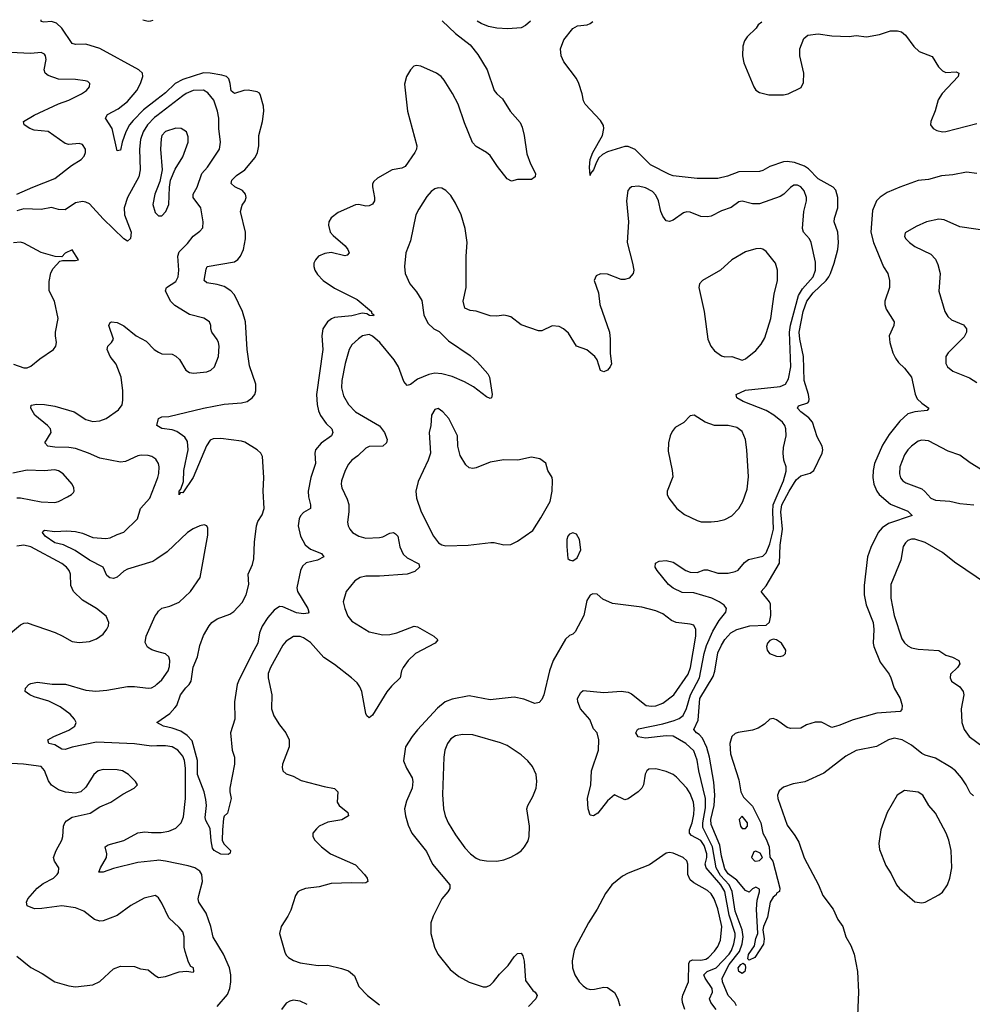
# Model space of a CAD drawing. Header units: inches. Extents: x 1954678 to 2060271, y 904822 to 1016299.
# Tile 402 of 403: x 2049206 to 2054723, y 1010559 to 1016260. Entities that reach past the tile are written whole.
import ezdxf

# ---------------------------------------------------------------- set-up
doc = ezdxf.new("R2010")
doc.units = ezdxf.units.IN
doc.header["$MEASUREMENT"] = 0
doc.layers.add('C0041', color=7, linetype='Continuous')
doc.layers.add('C0051', color=7, linetype='Continuous')

msp = doc.modelspace()

# ---------------------------------------------------------------- linework, layer by layer
at = {"layer": 'C0041', "color": 5}
for points, elevation in [([(2050000, 1015796.7), (2049923, 1015737), (2049863.1, 1015676.9), (2049841.4, 1015650), (2049821, 1015610), (2049800.2, 1015550), (2049790, 1015504), (2049770, 1015501.2), (2049741.4, 1015630), (2049703.5, 1015690), (2049714.7, 1015710), (2049776, 1015744), (2049830, 1015786.4), (2049883.9, 1015850), (2049905.7, 1015890), (2049919.4, 1015930), (2049916.8, 1015950), (2049896.2, 1015970), (2049670, 1016093.5), (2049590, 1016118), (2049530, 1016116.5), (2049510, 1016121), (2049450.6, 1016210), (2049418.8, 1016238.8), (2049390, 1016249.3), (2049345.9, 1016245.9), (2049329.8, 1016249.8), (2049331.2, 1016259.7)], 420), ([(2049918.8, 1016257.9), (2049950, 1016252), (2049966.3, 1016253.7), (2049979.3, 1016257.7)], 420), ([(2049189.4, 1015250), (2049281.3, 1015290), (2049410, 1015341.2), (2049505.3, 1015414.7), (2049561.3, 1015450), (2049578.9, 1015470), (2049586.6, 1015490), (2049587.8, 1015510), (2049570, 1015536.3), (2049550, 1015542.6), (2049490, 1015538), (2049470, 1015543.5), (2049370, 1015613.2), (2049290, 1015620.2), (2049264.7, 1015630), (2049231.6, 1015650), (2049227.3, 1015670), (2049290, 1015706.7), (2049430, 1015772), (2049490, 1015793.2), (2049563.7, 1015830), (2049592, 1015850), (2049609.4, 1015870), (2049613.2, 1015890), (2049600.9, 1015900.9), (2049585.8, 1015905.8), (2049530, 1015912.9), (2049430, 1015915.6), (2049370, 1015936.5), (2049353.3, 1015950), (2049347.5, 1015970), (2049359.8, 1016030), (2049356.4, 1016050), (2049350, 1016060.5), (2049330, 1016069.7), (2049270, 1016063.4), (2049150, 1016069.9)], 440), ([(2050000, 1015702.9), (2049987.1, 1015692.9), (2049945.8, 1015650), (2049921.2, 1015610), (2049905.8, 1015565.8), (2049899.3, 1015510), (2049903.1, 1015390), (2049895.6, 1015350), (2049830.1, 1015230), (2049811.3, 1015171.3), (2049813.8, 1015130), (2049851.1, 1015030), (2049847, 1014993), (2049830, 1014977), (2049810, 1014991.3), (2049690, 1015107.5), (2049610, 1015192.7), (2049590, 1015203.1), (2049570, 1015207), (2049530, 1015198.5), (2049470, 1015159.3), (2049430, 1015160.8), (2049390, 1015171.7), (2049330, 1015160.3), (2049230, 1015163.7), (2049190, 1015153.7)], 440), ([(2050000, 1015278.8), (2049988.2, 1015250), (2049976.9, 1015190), (2049990, 1015143.8), (2050000, 1015134.1)], 460), ([(2049170, 1014266.2), (2049230, 1014244.2), (2049250, 1014243.7), (2049270, 1014254), (2049323, 1014297), (2049402.7, 1014350), (2049416.2, 1014370), (2049419.6, 1014390), (2049413, 1014430), (2049414.3, 1014450), (2049429.7, 1014530), (2049407.4, 1014630), (2049377.6, 1014690), (2049376.2, 1014743.8), (2049386.2, 1014793.8), (2049400.1, 1014819.9), (2049439, 1014861), (2049453.6, 1014866.4), (2049530, 1014864.7), (2049546, 1014870), (2049510, 1014928), (2049470, 1014908), (2049450, 1014886), (2049411.6, 1014888.4), (2049330, 1014911.5), (2049230, 1014966.6), (2049210, 1014972.6), (2049170, 1014968)], 460), ([(2050000, 1013705.7), (2049994.6, 1013714.5), (2049972, 1013730), (2049950, 1013736.5), (2049910, 1013739.4), (2049890, 1013734.8), (2049818, 1013702), (2049790, 1013698), (2049670, 1013720.2), (2049605.1, 1013750), (2049530, 1013776.4), (2049490, 1013782.9), (2049410, 1013784.1), (2049369.6, 1013790), (2049351.3, 1013810), (2049388.2, 1013870), (2049384.4, 1013890), (2049366.9, 1013910), (2049294.3, 1013970), (2049269.6, 1014010.4), (2049272.9, 1014027.1), (2049306.2, 1014033.8), (2049350, 1014032), (2049410, 1014021.6), (2049522.4, 1013990), (2049590, 1013945.2), (2049630, 1013932.6), (2049670, 1013936.3), (2049707.3, 1013950), (2049778.9, 1014001.1), (2049799.1, 1014030), (2049803.6, 1014056.4), (2049803.2, 1014110), (2049794.2, 1014190), (2049764.6, 1014264.6), (2049729.8, 1014310), (2049712.4, 1014350), (2049715.6, 1014370), (2049738, 1014390), (2049749.6, 1014410), (2049722.4, 1014490), (2049730, 1014506.8), (2049738, 1014510), (2049770, 1014507), (2049810, 1014487.4), (2049881.3, 1014430), (2049938.2, 1014398.2), (2049985.5, 1014350), (2050000, 1014340.8)], 440), ([(2049190, 1013491.4), (2049211.3, 1013491.3), (2049330, 1013468), (2049410, 1013465.2), (2049430, 1013470.4), (2049483.3, 1013496.7), (2049505.2, 1013510), (2049516.9, 1013523.1), (2049520.9, 1013530), (2049519.5, 1013550), (2049509.5, 1013570), (2049457.6, 1013630), (2049430, 1013646.9), (2049410, 1013653.1), (2049348.2, 1013648.2), (2049250, 1013652), (2049166.4, 1013633.6)], 460), ([(2050000, 1013137.5), (2049977.9, 1013122.1), (2049830, 1013077.6), (2049810, 1013067.3), (2049770, 1013032.5), (2049750, 1013025.2), (2049727.8, 1013027.8), (2049710, 1013041.1), (2049689.7, 1013090), (2049610, 1013129.9), (2049526.6, 1013186.6), (2049459.6, 1013219.6), (2049410, 1013230.8), (2049353.3, 1013270), (2049337.6, 1013290), (2049341.1, 1013298.9), (2049350, 1013303.8), (2049410, 1013297.4), (2049479.2, 1013300.8), (2049530, 1013297.1), (2049570, 1013287.6), (2049630, 1013262), (2049704.4, 1013255.6), (2049730, 1013259.3), (2049770, 1013279.1), (2049810, 1013292.4), (2049887.8, 1013370), (2049905, 1013430), (2049959.3, 1013490), (2050000, 1013594)], 440), ([(2049130, 1012688.9), (2049210, 1012756), (2049230, 1012766), (2049250, 1012767.6), (2049411.4, 1012711.4), (2049452.9, 1012692.9), (2049510, 1012659.3), (2049550, 1012653), (2049610, 1012659.3), (2049650, 1012674.9), (2049690, 1012703), (2049710, 1012730.8), (2049719.6, 1012750), (2049722.9, 1012770), (2049706.7, 1012806.7), (2049651.7, 1012851.7), (2049570, 1012899.1), (2049518.5, 1012950), (2049503, 1012983), (2049499.8, 1013050), (2049492, 1013070), (2049476.8, 1013090), (2049450, 1013111.4), (2049270, 1013207.9), (2049230, 1013218.1), (2049188.6, 1013211.4)], 460), ([(2050000, 1012602.5), (2049971, 1012611), (2049947.1, 1012627.1), (2049933.4, 1012653.4), (2049937.7, 1012690), (2049991.6, 1012808.4), (2050000, 1012820.4)], 440), ([(2050000, 1012055.1), (2049970, 1012054.5), (2049870, 1012067.5), (2049650, 1012076.2), (2049510, 1012048.5), (2049470, 1012033.6), (2049450, 1012035.8), (2049410, 1012060.8), (2049374, 1012070), (2049369.3, 1012090), (2049404.5, 1012110), (2049490, 1012145.7), (2049525.1, 1012170), (2049533.3, 1012190), (2049523.5, 1012210), (2049498.8, 1012238.8), (2049440.9, 1012280.9), (2049374.1, 1012314.1), (2049290, 1012338.7), (2049264.5, 1012350), (2049237.2, 1012370), (2049239, 1012390), (2049259, 1012410), (2049270, 1012416.3), (2049310, 1012423.8), (2049393.5, 1012413.5), (2049471.8, 1012411.8), (2049590, 1012378.6), (2049647.3, 1012372.7), (2049710, 1012377.6), (2049830, 1012399.1), (2049870, 1012399), (2049950, 1012388.8), (2049970, 1012392), (2049990, 1012403.7), (2050000, 1012412.3)], 440), ([(2050000, 1011182.7), (2049990, 1011189.4), (2049926.4, 1011173.6), (2049850, 1011131.6), (2049770, 1011072.8), (2049690, 1011041.7), (2049670, 1011039.8), (2049638.4, 1011050), (2049578.3, 1011098.3), (2049530, 1011118.6), (2049450, 1011129.8), (2049333.8, 1011113.8), (2049292.3, 1011112.3), (2049249.8, 1011129.8), (2049246, 1011150), (2049253.6, 1011170), (2049307.7, 1011232.3), (2049342, 1011258), (2049402, 1011290), (2049423.6, 1011310), (2049430, 1011322.8), (2049431.8, 1011350), (2049407.2, 1011387.2), (2049402.6, 1011410), (2049417.8, 1011450), (2049449.8, 1011510), (2049455.9, 1011530), (2049460.7, 1011590), (2049467.6, 1011610), (2049477.7, 1011622.3), (2049510, 1011641.8), (2049614.9, 1011665.1), (2049670, 1011703), (2049733.2, 1011730), (2049804, 1011776), (2049869, 1011810), (2049888.7, 1011830), (2049877.2, 1011850), (2049836, 1011890), (2049801.2, 1011910), (2049770, 1011916.9), (2049690, 1011918.9), (2049660.7, 1011910), (2049636.3, 1011890), (2049590, 1011817.2), (2049561, 1011790), (2049530, 1011781.6), (2049471.7, 1011788.3), (2049430, 1011800.3), (2049390, 1011827.6), (2049372.7, 1011852.7), (2049350, 1011913.3), (2049330, 1011935.8), (2049228, 1011950), (2049090, 1011956.4)], 460), ([(2050000, 1011391.8), (2049890, 1011380.2), (2049750, 1011346.2), (2049690, 1011325.1), (2049665.1, 1011325.1), (2049674.3, 1011350), (2049708, 1011410), (2049710.8, 1011430), (2049701.6, 1011470), (2049718, 1011482), (2049810, 1011506.8), (2049890, 1011552), (2049930, 1011557.6), (2049970, 1011553), (2050000, 1011553.7)], 440), ([(2049190, 1010837.6), (2049270, 1010772.2), (2049337, 1010737), (2049410, 1010688.8), (2049490, 1010665.5), (2049530, 1010659.6), (2049630, 1010672.9), (2049670, 1010692), (2049750, 1010765.5), (2049790, 1010779.3), (2049870, 1010778), (2049904.9, 1010764.9), (2049950, 1010758), (2049990, 1010725.5), (2050000, 1010720.2)], 460)]:
    msp.add_lwpolyline(points, dxfattribs=dict(at, elevation=elevation))
at = {"layer": 'C0051', "color": 5}
for points, elevation in [([(2051652.3, 1016252.6), (2051730, 1016180.4), (2051814.4, 1016114.4), (2051858.7, 1016058.7), (2051914, 1015970), (2051954, 1015850), (2051968.5, 1015830), (2052001.3, 1015801.3), (2052047, 1015730), (2052104.5, 1015664.5), (2052116.7, 1015636.7), (2052128, 1015590), (2052143.7, 1015483.7), (2052164.6, 1015424.6), (2052193.4, 1015370), (2052190.8, 1015350), (2052170, 1015335.3), (2052090, 1015335.3), (2052054.8, 1015325.2), (2052030, 1015339), (2051973.6, 1015410), (2051930, 1015474), (2051910, 1015491.5), (2051850, 1015526.3), (2051828.2, 1015548.2), (2051782, 1015662), (2051744.6, 1015770), (2051713, 1015833), (2051665, 1015910), (2051646.9, 1015930), (2051619.3, 1015950), (2051530, 1015991), (2051504.9, 1015995.1), (2051489.2, 1015990.8), (2051470, 1015969.5), (2051446.3, 1015930), (2051434.4, 1015885.6), (2051452.1, 1015730), (2051506.3, 1015530), (2051503.6, 1015510), (2051494.3, 1015490), (2051439.3, 1015410), (2051419.2, 1015400.8), (2051362.8, 1015390), (2051277.6, 1015342.4), (2051256.4, 1015323.6), (2051248.4, 1015310), (2051248.6, 1015291.4), (2051260.8, 1015230), (2051260.3, 1015210), (2051249, 1015191), (2051230, 1015181.3), (2051210, 1015180.5), (2051170, 1015189.7), (2051150, 1015188), (2051050, 1015142.6), (2051010, 1015112.8), (2050996.9, 1015090), (2050993.8, 1015070), (2051004.7, 1015030), (2051020.8, 1015010), (2051090.3, 1014950), (2051106, 1014930), (2051114.4, 1014910), (2051103.1, 1014896.9), (2051090, 1014893), (2051010, 1014911.5), (2050973.8, 1014906.2), (2050937.3, 1014890), (2050918.4, 1014870), (2050910.4, 1014850), (2050908.9, 1014830), (2050915.8, 1014810), (2050930, 1014783.8), (2050963.8, 1014750), (2051030, 1014704.4), (2051159.6, 1014639.6), (2051242.6, 1014570), (2051243.1, 1014563.1), (2051258, 1014550), (2051254.4, 1014545.6), (2051232.2, 1014547.8), (2051217.3, 1014557.3), (2051190, 1014561.5), (2051130, 1014544.8), (2051030, 1014534.6), (2051012, 1014528), (2050987.8, 1014510), (2050961.3, 1014470), (2050956.5, 1014430), (2050961.7, 1014350), (2050925.8, 1014090), (2050928.2, 1014031.8), (2050935.8, 1013995.8), (2050947.8, 1013967.8), (2050981.3, 1013921.3), (2051014, 1013890), (2051020.3, 1013870), (2051012, 1013850), (2050951.3, 1013808.7), (2050919.6, 1013770), (2050914.7, 1013750), (2050918.5, 1013690), (2050893, 1013610), (2050876.6, 1013530), (2050878.2, 1013498.2), (2050891.2, 1013450), (2050890.2, 1013430), (2050850, 1013406.5), (2050832, 1013388), (2050823.9, 1013370), (2050819, 1013330), (2050832.3, 1013270), (2050859.3, 1013219.3), (2050890, 1013193.8), (2050953, 1013170), (2050968, 1013150), (2050930.5, 1013130), (2050865.5, 1013114.5), (2050843.6, 1013096.4), (2050831.4, 1013070), (2050811.9, 1012970), (2050814.7, 1012950), (2050874.7, 1012850), (2050880.3, 1012830), (2050876.4, 1012823.6), (2050850, 1012820.2), (2050810, 1012826.2), (2050730, 1012861.3), (2050710, 1012861.7), (2050679.3, 1012840.7), (2050642.2, 1012797.8), (2050610, 1012748.5), (2050595.5, 1012710), (2050586.1, 1012650), (2050550, 1012587), (2050472.8, 1012430), (2050465.2, 1012410), (2050450.3, 1012310), (2050452.4, 1012210), (2050427.3, 1012130), (2050437.3, 1012030), (2050450.7, 1011989.3), (2050450.7, 1011950), (2050424, 1011810), (2050423, 1011790), (2050431, 1011750), (2050410, 1011666), (2050390, 1011648), (2050386, 1011634), (2050380.3, 1011570), (2050378.9, 1011510), (2050387.4, 1011487.4), (2050426.8, 1011450), (2050425.4, 1011434.6), (2050413.4, 1011426.6), (2050370, 1011428), (2050332, 1011450), (2050323.5, 1011463.5), (2050314.9, 1011505.1), (2050310, 1011578), (2050284, 1011624), (2050280.2, 1011640.2), (2050287.8, 1011710), (2050284.5, 1011744.5), (2050275.1, 1011790), (2050235.6, 1011890), (2050235.4, 1011970), (2050204.7, 1012084.7), (2050176.4, 1012116.4), (2050140.2, 1012140.2), (2050090, 1012158.8), (2050039.3, 1012170), (2050001.2, 1012190), (2050076.4, 1012243.6), (2050105.3, 1012274.7), (2050116, 1012290), (2050136.4, 1012350), (2050167.7, 1012392.3), (2050187.9, 1012410), (2050199.2, 1012430), (2050210, 1012510.8), (2050236.3, 1012570), (2050250, 1012636), (2050270, 1012694.8), (2050303.7, 1012750), (2050318, 1012770), (2050349.4, 1012790), (2050423, 1012817), (2050446.8, 1012833.2), (2050494.5, 1012885.5), (2050517.1, 1012930), (2050532.2, 1012990), (2050529.7, 1013050), (2050553.9, 1013106.1), (2050561.6, 1013138.4), (2050565.8, 1013234.2), (2050577.9, 1013330), (2050586.1, 1013353.9), (2050610, 1013392.2), (2050621, 1013430), (2050616.1, 1013530), (2050619.2, 1013610), (2050612.2, 1013730), (2050603.5, 1013750), (2050582, 1013770), (2050510, 1013813), (2050490, 1013819.6), (2050370, 1013835.8), (2050326.1, 1013833.9), (2050310, 1013825.2), (2050287.6, 1013792.4), (2050210, 1013609.7), (2050150, 1013520.9), (2050138, 1013522), (2050130, 1013509), (2050130, 1013530.7), (2050139.3, 1013540.7), (2050154.7, 1013585.3), (2050156.8, 1013650), (2050181, 1013770), (2050177.3, 1013817.3), (2050162.2, 1013842.2), (2050116.2, 1013876.2), (2050090, 1013886), (2050030, 1013892.3), (2050001.2, 1013910), (2050010, 1013951), (2050030, 1013960.7), (2050070, 1013963), (2050269.9, 1014010.1), (2050390, 1014033.2), (2050490, 1014041.1), (2050523.7, 1014050), (2050553.3, 1014070), (2050567.4, 1014090), (2050574.4, 1014110), (2050574.6, 1014150), (2050536.3, 1014256.3), (2050523.9, 1014350), (2050513.2, 1014510), (2050496.2, 1014570), (2050450, 1014666.6), (2050429.8, 1014690), (2050390, 1014714.5), (2050350, 1014727), (2050290, 1014736.4), (2050274.3, 1014750), (2050285.5, 1014814.5), (2050292, 1014830), (2050450, 1014857.2), (2050469.2, 1014870.8), (2050484.5, 1014890), (2050502.2, 1014930), (2050513.3, 1014990), (2050513.8, 1015030), (2050485.7, 1015150), (2050494.8, 1015185.2), (2050511, 1015210), (2050517.2, 1015230), (2050513.5, 1015250), (2050496.3, 1015270), (2050452.4, 1015292.4), (2050431.6, 1015311.6), (2050435.1, 1015330), (2050441.9, 1015338.1), (2050462.1, 1015357.9), (2050509.3, 1015390.7), (2050570, 1015460.9), (2050584, 1015490), (2050591.4, 1015530), (2050590.5, 1015590), (2050612.5, 1015670), (2050620.2, 1015730), (2050618.4, 1015758.4), (2050601.1, 1015821.1), (2050594, 1015834), (2050581.4, 1015841.4), (2050530, 1015851.7), (2050504.9, 1015850), (2050450, 1015832.7), (2050430, 1015848), (2050425.9, 1015890), (2050417.1, 1015917.1), (2050404.4, 1015930), (2050377.6, 1015937.6), (2050309.5, 1015950), (2050270, 1015952.4), (2050150, 1015914.2), (2050106.1, 1015890), (2050050, 1015835.5), (2050000, 1015796.7)], 420), ([(2052164.3, 1016251.1), (2052134.7, 1016225.3), (2052110, 1016213.1), (2052032.7, 1016207.3), (2051970, 1016210.6), (2051920.8, 1016220.8), (2051877.7, 1016237.7), (2051854.7, 1016252)], 420), ([(2054749.6, 1015370), (2054690, 1015376.2), (2054610, 1015361.9), (2054544.2, 1015355.8), (2054470, 1015334.2), (2054410, 1015327.8), (2054302.4, 1015290), (2054230, 1015258.8), (2054190, 1015232.1), (2054169.1, 1015210), (2054145.2, 1015154.8), (2054134.7, 1015030), (2054150.1, 1014970), (2054207.9, 1014827.9), (2054233.2, 1014790), (2054243.8, 1014750), (2054243.2, 1014710), (2054215.6, 1014630), (2054215.9, 1014610), (2054223.7, 1014583.7), (2054270.5, 1014510), (2054268.2, 1014490), (2054241.6, 1014430), (2054244.9, 1014390), (2054263.1, 1014330), (2054279.2, 1014299.2), (2054294.9, 1014274.9), (2054330, 1014242), (2054371.1, 1014190), (2054391.7, 1014091.7), (2054404.2, 1014064.2), (2054430, 1014038.7), (2054470.7, 1014010), (2054462, 1013998), (2054390, 1013989.3), (2054350, 1013977.7), (2054303.8, 1013936.2), (2054241.6, 1013858.4), (2054202.9, 1013797.1), (2054155.8, 1013690), (2054148.8, 1013650), (2054147.3, 1013610), (2054152.9, 1013570), (2054169.6, 1013529.6), (2054183.2, 1013510), (2054250, 1013454.5), (2054350, 1013413.8), (2054374.9, 1013390), (2054237.5, 1013342.5), (2054201.9, 1013318.1), (2054177.8, 1013290), (2054135.3, 1013204.7), (2054115.8, 1013150), (2054097, 1012983), (2054097.7, 1012930), (2054107.6, 1012872.4), (2054148.5, 1012770), (2054152.6, 1012730), (2054148.2, 1012650), (2054153.1, 1012630), (2054190, 1012540.3), (2054240.9, 1012470), (2054251.8, 1012450), (2054271.4, 1012390), (2054305.2, 1012330), (2054316.5, 1012290), (2054314.9, 1012265.1), (2054306, 1012254), (2054170, 1012245.1), (2054033.3, 1012206.7), (2053950, 1012172.7), (2053910, 1012162.7), (2053850, 1012192.7), (2053812.9, 1012192.9), (2053763.5, 1012176.5), (2053730, 1012158), (2053670, 1012155.3), (2053650, 1012162), (2053590, 1012206), (2053570, 1012214.5), (2053550, 1012209.6), (2053519.4, 1012180.6), (2053482, 1012158), (2053450, 1012147), (2053366.3, 1012133.7), (2053350, 1012126.9), (2053330.2, 1012109.8), (2053318, 1012070), (2053322.8, 1012010), (2053370, 1011858), (2053382, 1011790), (2053398, 1011758), (2053450, 1011707.3), (2053499.1, 1011610), (2053510.4, 1011550), (2053530, 1011514.8), (2053546.8, 1011470), (2053550.9, 1011410.9), (2053567.3, 1011387.3), (2053608, 1011232), (2053606.8, 1011213.2), (2053590, 1011202), (2053586.6, 1011193.4), (2053570, 1011179.3), (2053552.7, 1011150), (2053536.9, 1011063.1), (2053514, 1011010), (2053510.7, 1010990), (2053517.6, 1010937.6), (2053513.4, 1010906.6), (2053463, 1010830), (2053430, 1010814.5), (2053422.7, 1010822.7), (2053427.3, 1010847.3), (2053462, 1010898), (2053470, 1010941), (2053480.9, 1010970), (2053472.8, 1011110), (2053478, 1011162), (2053491.5, 1011210), (2053490, 1011226), (2053470, 1011238), (2053450, 1011228), (2053430, 1011208), (2053410, 1011219), (2053358.7, 1011278.7), (2053310, 1011313.7), (2053290, 1011343.5), (2053270, 1011416.9), (2053260.6, 1011480.6), (2053210, 1011599.5), (2053209.5, 1011630), (2053227.7, 1011710), (2053232.2, 1011770), (2053225.5, 1011845.5), (2053201.3, 1011990), (2053185.5, 1012045.5), (2053160.4, 1012100.4), (2053141.2, 1012121.2), (2053125.7, 1012130), (2053111.1, 1012150), (2053135.4, 1012204.6), (2053145.7, 1012330), (2053222.9, 1012457.1), (2053232.6, 1012487.4), (2053250, 1012593.4), (2053270, 1012638.4), (2053290, 1012670.3), (2053324.7, 1012710), (2053358.4, 1012730), (2053434, 1012750), (2053530, 1012753.6), (2053547.8, 1012772.2), (2053555.6, 1012810), (2053555.1, 1012875.1), (2053548.9, 1012890), (2053499.5, 1012950), (2053530, 1012981.3), (2053606.9, 1013113.1), (2053610, 1013217.3), (2053623.4, 1013310), (2053613.4, 1013410), (2053620.6, 1013450), (2053661.8, 1013530), (2053703.6, 1013596.4), (2053730, 1013618.7), (2053784.9, 1013635.1), (2053804.4, 1013650), (2053853.2, 1013750), (2053857.1, 1013770), (2053853.6, 1013790), (2053824.5, 1013844.5), (2053798.5, 1013930), (2053775.4, 1013955.4), (2053729.8, 1013990), (2053711.1, 1014010), (2053716.1, 1014023.9), (2053770, 1014042.4), (2053776.2, 1014050), (2053777.6, 1014062.4), (2053773.6, 1014090), (2053749.9, 1014169.9), (2053745.3, 1014310), (2053723.3, 1014410), (2053720.4, 1014450), (2053743.4, 1014570), (2053765.7, 1014630), (2053801.3, 1014678.7), (2053876, 1014750), (2053891.6, 1014770), (2053902.7, 1014790), (2053922.6, 1014850), (2053943.8, 1014930), (2053948.8, 1014970), (2053944.1, 1015030), (2053922.7, 1015090), (2053924.7, 1015110), (2053944.1, 1015170), (2053943.6, 1015230), (2053932.4, 1015272.4), (2053917.2, 1015290), (2053830, 1015339.1), (2053775.3, 1015395.3), (2053751.8, 1015411.8), (2053692.9, 1015432.9), (2053650, 1015438.7), (2053630, 1015436.8), (2053550.2, 1015410), (2053510, 1015385.9), (2053490, 1015381.6), (2053370, 1015379.5), (2053305.8, 1015354.2), (2053250, 1015339.8), (2053130, 1015340.2), (2052990, 1015356.2), (2052970, 1015362.5), (2052860.3, 1015420.3), (2052770, 1015508.2), (2052730, 1015525.8), (2052710, 1015525.2), (2052610, 1015494.8), (2052580.8, 1015479.2), (2052560.8, 1015459.2), (2052545.8, 1015434.2), (2052530, 1015389.5), (2052512.7, 1015370), (2052510, 1015358), (2052506.4, 1015406.4), (2052510.6, 1015450), (2052525.3, 1015490), (2052580.8, 1015590), (2052589.9, 1015629.9), (2052586.7, 1015646.6), (2052570, 1015676.8), (2052481.4, 1015770), (2052471.9, 1015790), (2052463.9, 1015830), (2052443.9, 1015890), (2052430, 1015918.5), (2052356.6, 1016016.6), (2052341.7, 1016050), (2052337.2, 1016090), (2052357.2, 1016142.8), (2052410, 1016208.1), (2052436.2, 1016223.8), (2052492.3, 1016230), (2052510, 1016236.9), (2052525.9, 1016250)], 420), ([(2053504.4, 1016245.8), (2053482.8, 1016230), (2053470.6, 1016210), (2053418.7, 1016161.3), (2053403.4, 1016136.6), (2053394.2, 1016105.8), (2053392, 1016050), (2053399.6, 1016010), (2053458, 1015870), (2053470, 1015851.6), (2053490, 1015838.6), (2053545.4, 1015825.4), (2053630, 1015824.1), (2053657.4, 1015830), (2053732.5, 1015867.5), (2053744.6, 1015895.4), (2053747.5, 1015950), (2053724.2, 1016050), (2053724.7, 1016090), (2053747.5, 1016150), (2053770, 1016169.5), (2053830, 1016178), (2053910, 1016166.3), (2054010, 1016162.8), (2054050, 1016167.3), (2054110, 1016160.6), (2054185.4, 1016174.6), (2054250, 1016194.4), (2054290, 1016196.1), (2054313, 1016190), (2054335.5, 1016170), (2054383.9, 1016103.9), (2054415.1, 1016075.1), (2054490, 1016045.7), (2054527.7, 1015987.7), (2054550, 1015963.7), (2054570, 1015954.6), (2054630, 1015957.1), (2054646, 1015950), (2054642, 1015930), (2054547.9, 1015832.1), (2054525.1, 1015794.9), (2054507.8, 1015732.2), (2054483.2, 1015670), (2054481.5, 1015650), (2054496.5, 1015630), (2054517.9, 1015617.9), (2054550, 1015611), (2054570, 1015613.1), (2054750, 1015657.8)], 420), ([(2050000, 1014340.8), (2050010, 1014334.4), (2050030, 1014325.3), (2050090, 1014322.6), (2050110, 1014312), (2050132, 1014292), (2050168.7, 1014230), (2050190, 1014217), (2050213.3, 1014213.3), (2050290, 1014221.1), (2050312.3, 1014230), (2050333.3, 1014250), (2050357.7, 1014310), (2050360.9, 1014370), (2050358.2, 1014390), (2050350, 1014407.3), (2050318.9, 1014450), (2050312.8, 1014470), (2050313, 1014490), (2050305.1, 1014510), (2050272.1, 1014532.1), (2050190, 1014552.9), (2050104.8, 1014604.8), (2050079, 1014630), (2050050.9, 1014690), (2050056.9, 1014710), (2050110, 1014743.1), (2050123.5, 1014770), (2050128.2, 1014810), (2050121.9, 1014890), (2050130, 1014916), (2050177, 1014963), (2050210, 1015007.2), (2050250, 1015034.9), (2050266.3, 1015053.7), (2050268.2, 1015090), (2050254.8, 1015170), (2050211.6, 1015230), (2050211.4, 1015250), (2050234.4, 1015290), (2050261.5, 1015370), (2050293.9, 1015406.1), (2050363.5, 1015510), (2050368.2, 1015550), (2050359.8, 1015630), (2050359.2, 1015690), (2050352.5, 1015730), (2050330, 1015794), (2050296.5, 1015836.5), (2050270, 1015851.4), (2050210, 1015849.3), (2050170, 1015833.1), (2050150, 1015819.6), (2050000, 1015702.9)], 440), ([(2050000, 1015134.1), (2050010, 1015124.4), (2050030, 1015124.4), (2050053.3, 1015150), (2050069.7, 1015190), (2050073.5, 1015290), (2050079.7, 1015330), (2050106.3, 1015393.7), (2050150, 1015465.5), (2050182, 1015550), (2050181.4, 1015581.4), (2050171.2, 1015610), (2050142, 1015630), (2050110, 1015630.9), (2050050, 1015612.4), (2050030.2, 1015590), (2050025, 1015570), (2050020.6, 1015510), (2050030.4, 1015389.7), (2050017.8, 1015322.3), (2050000, 1015278.8)], 460), ([(2053358.2, 1010550), (2053347.4, 1010570), (2053309.4, 1010610), (2053276.4, 1010690), (2053274.2, 1010710), (2053315.6, 1010790), (2053375, 1010865), (2053389.8, 1010910), (2053395.9, 1010950), (2053390.1, 1010990.1), (2053350, 1011097.8), (2053333.1, 1011213.1), (2053314.6, 1011250), (2053265.6, 1011305.6), (2053238.8, 1011350), (2053218.5, 1011470), (2053162.5, 1011582.5), (2053162.4, 1011610), (2053177, 1011697), (2053178.5, 1011750), (2053138.7, 1011910), (2053130, 1011973.6), (2053110, 1012025.8), (2053063.7, 1012070), (2052990, 1012111.6), (2052950, 1012114.5), (2052830, 1012100.9), (2052788.3, 1012108.3), (2052774, 1012130), (2052783.5, 1012150), (2052790, 1012153.4), (2052930, 1012183.4), (2052997, 1012203), (2053025.8, 1012214.2), (2053048.7, 1012231.3), (2053067.8, 1012272.2), (2053090.9, 1012350), (2053142.6, 1012450), (2053169.5, 1012590.5), (2053183.1, 1012636.9), (2053220.2, 1012719.8), (2053257.9, 1012782.1), (2053296.4, 1012830), (2053299.7, 1012850), (2053285.1, 1012870), (2053256.4, 1012890), (2053215.1, 1012910), (2053110, 1012941.8), (2053043.5, 1012943.5), (2052990, 1012967.6), (2052964.1, 1012990), (2052897.6, 1013070), (2052887.3, 1013090), (2052887.7, 1013112.3), (2052910, 1013125.5), (2052950, 1013128.4), (2052990, 1013118.4), (2053064.4, 1013070), (2053090, 1013061.1), (2053130, 1013059.7), (2053170, 1013075.4), (2053190, 1013075.5), (2053250, 1013054.4), (2053310, 1013055), (2053350, 1013064.2), (2053366.8, 1013073.2), (2053403.3, 1013116.7), (2053426.5, 1013133.5), (2053510, 1013154.4), (2053530, 1013173.4), (2053550, 1013225.3), (2053571, 1013310), (2053567, 1013413), (2053570.3, 1013450), (2053629.8, 1013590), (2053645.1, 1013645.1), (2053646, 1013670), (2053631.8, 1013710), (2053628, 1013750), (2053630, 1013782), (2053645.1, 1013850), (2053643.5, 1013890), (2053636.9, 1013910), (2053623, 1013930), (2053574.5, 1013970), (2053530, 1013997.5), (2053396.1, 1014050), (2053359.7, 1014070), (2053355.8, 1014090), (2053410, 1014114.2), (2053610, 1014136.3), (2053641.7, 1014150), (2053659.5, 1014180.5), (2053672.8, 1014250), (2053663.6, 1014450), (2053669.7, 1014490.3), (2053717.1, 1014662.9), (2053739.4, 1014700.6), (2053800.7, 1014770), (2053815.9, 1014810), (2053815, 1014855), (2053789.8, 1014969.8), (2053781, 1014990), (2053746.4, 1015030), (2053739.8, 1015050), (2053747.2, 1015150), (2053763.5, 1015210), (2053763, 1015230), (2053750, 1015269.2), (2053730, 1015291.5), (2053710, 1015301.6), (2053690, 1015300.7), (2053670, 1015287.3), (2053632.4, 1015250), (2053610, 1015236.4), (2053490, 1015194), (2053450, 1015192.8), (2053390, 1015209.6), (2053370, 1015204.2), (2053327.4, 1015172.6), (2053270, 1015153.7), (2053210, 1015122.7), (2053190, 1015118), (2053150, 1015120.7), (2053090, 1015146), (2053070, 1015148.2), (2053050, 1015141.1), (2052990, 1015098.3), (2052970, 1015091.2), (2052950, 1015095.1), (2052930, 1015122.9), (2052918.8, 1015150), (2052905.1, 1015210), (2052890, 1015242.9), (2052870, 1015265.1), (2052830, 1015285.7), (2052790, 1015295.1), (2052750, 1015292.3), (2052737.5, 1015282.5), (2052728, 1015270), (2052719.5, 1015210), (2052732, 1015090), (2052724, 1014970), (2052756, 1014850), (2052763.1, 1014810), (2052759.3, 1014790), (2052736, 1014764), (2052710, 1014755.6), (2052690, 1014755.6), (2052610, 1014786), (2052570, 1014789.2), (2052543.8, 1014776.2), (2052533.4, 1014750), (2052557.4, 1014677.4), (2052566, 1014610), (2052621.5, 1014450), (2052626.7, 1014410), (2052626.4, 1014326.4), (2052632.7, 1014267.3), (2052626, 1014250), (2052610.8, 1014230), (2052590, 1014221.2), (2052570, 1014229.2), (2052549.6, 1014290), (2052536.2, 1014310), (2052490, 1014348.2), (2052430, 1014369.6), (2052384.1, 1014444.1), (2052355.1, 1014470), (2052330, 1014482.9), (2052290, 1014487), (2052230, 1014458), (2052210, 1014458), (2052110, 1014493.2), (2052050, 1014539.3), (2052030, 1014546), (2052010, 1014549.3), (2051970, 1014542.9), (2051930, 1014545.6), (2051850, 1014571.8), (2051815.9, 1014575.9), (2051784, 1014590), (2051775.1, 1014630), (2051791.6, 1014710), (2051791.3, 1014890), (2051798.3, 1014970), (2051786, 1015050), (2051763.1, 1015130), (2051730, 1015198), (2051702.2, 1015242.2), (2051674.5, 1015270), (2051650, 1015284.2), (2051630, 1015286), (2051610, 1015280.5), (2051590, 1015265.4), (2051564, 1015236), (2051516.7, 1015163.3), (2051500.6, 1015130), (2051470, 1014979), (2051443.1, 1014910), (2051434.9, 1014830), (2051439.3, 1014790), (2051464.9, 1014730), (2051504.8, 1014684.8), (2051534.4, 1014634.4), (2051547.2, 1014550), (2051570, 1014502), (2051604, 1014470), (2051634.9, 1014454.9), (2051690, 1014400.4), (2051815, 1014315), (2051856.9, 1014276.9), (2051917, 1014210), (2051926, 1014190), (2051943, 1014090), (2051938, 1014070), (2051930, 1014066), (2051910, 1014077), (2051833.3, 1014133.3), (2051782.8, 1014162.8), (2051710, 1014193.7), (2051650, 1014209.9), (2051610, 1014212.5), (2051575, 1014205), (2051510, 1014178.7), (2051470, 1014146.9), (2051450, 1014141.3), (2051430, 1014165.1), (2051400.7, 1014250), (2051375.7, 1014290), (2051292, 1014390), (2051250, 1014426.8), (2051230, 1014436.3), (2051191.5, 1014428.5), (2051167.5, 1014412.5), (2051130, 1014377.7), (2051113.7, 1014350), (2051090.1, 1014270), (2051071.4, 1014170), (2051069, 1014129), (2051081.6, 1014081.6), (2051110, 1014031.7), (2051150, 1013990.3), (2051290, 1013907.7), (2051319.2, 1013870), (2051334, 1013830), (2051330, 1013809.4), (2051310, 1013789.7), (2051230.4, 1013789.6), (2051210, 1013779.5), (2051165.1, 1013734.9), (2051128.7, 1013710), (2051110, 1013687.3), (2051091.3, 1013650), (2051069, 1013590), (2051067.8, 1013570), (2051071.6, 1013550), (2051103.2, 1013483.2), (2051111.9, 1013451.9), (2051112.2, 1013410), (2051104.7, 1013350), (2051109, 1013330), (2051117.4, 1013310), (2051134.4, 1013290), (2051170, 1013269), (2051210, 1013257.7), (2051290, 1013261.5), (2051310, 1013266.3), (2051350, 1013286.3), (2051370, 1013290.3), (2051383.2, 1013283.2), (2051396.1, 1013270), (2051408.3, 1013208.3), (2051426, 1013166), (2051450, 1013144), (2051518, 1013110), (2051521.3, 1013090), (2051494.2, 1013065.8), (2051450, 1013049.8), (2051290, 1013038.8), (2051210, 1013038), (2051177.3, 1013030), (2051147.7, 1013010), (2051096.3, 1012950), (2051079.3, 1012890), (2051088.9, 1012850), (2051106.5, 1012806.5), (2051130, 1012777.1), (2051230, 1012716.5), (2051310, 1012698.5), (2051350, 1012699.7), (2051390.6, 1012709.4), (2051490, 1012748.8), (2051510, 1012743.7), (2051603.8, 1012690), (2051628.2, 1012670), (2051612.4, 1012650), (2051498.3, 1012590), (2051456, 1012550), (2051426.3, 1012510), (2051417.8, 1012490), (2051410, 1012449.3), (2051359, 1012401), (2051332.4, 1012367.6), (2051250, 1012232.3), (2051230, 1012218), (2051216, 1012230), (2051210, 1012242), (2051186.6, 1012370), (2051176.9, 1012396.9), (2051160.2, 1012420.2), (2051128.6, 1012450), (2051030, 1012526), (2050967.1, 1012567.1), (2050890, 1012654), (2050850, 1012681.2), (2050830, 1012688.7), (2050792.2, 1012687.8), (2050750, 1012662), (2050730, 1012637.6), (2050659, 1012510), (2050645.9, 1012474.1), (2050644.2, 1012450), (2050665.5, 1012350), (2050664.1, 1012270), (2050678.8, 1012230), (2050710, 1012177), (2050747.6, 1012130), (2050766, 1012090), (2050767, 1012050), (2050728.4, 1011950), (2050726.4, 1011930), (2050730.5, 1011910.5), (2050750, 1011894), (2050790, 1011880.4), (2050835.4, 1011855.4), (2050970, 1011819.5), (2051028.8, 1011808.8), (2051048, 1011790), (2051044.4, 1011730), (2051055.5, 1011710), (2051107.3, 1011670), (2051110.7, 1011650), (2051072.4, 1011627.6), (2050990, 1011613), (2050941, 1011590), (2050924.1, 1011575.9), (2050904.7, 1011550), (2050904.7, 1011530), (2050916, 1011510), (2050954.8, 1011470), (2051006.8, 1011430), (2051150, 1011367.2), (2051203.1, 1011310), (2051218, 1011290), (2051222.8, 1011270), (2051210, 1011262.9), (2051190, 1011260.5), (2051130, 1011263.1), (2051010, 1011258.2), (2050940.9, 1011239.1), (2050861, 1011230), (2050830, 1011218.5), (2050817.6, 1011210), (2050802.8, 1011190), (2050775.4, 1011104.6), (2050759, 1011070), (2050720.9, 1011010), (2050711.5, 1010970), (2050741.4, 1010861.4), (2050750, 1010843), (2050763, 1010830), (2050792.3, 1010812.3), (2050830, 1010800.2), (2050935.2, 1010784.8), (2050990, 1010785.7), (2051070, 1010766.7), (2051110, 1010752.4), (2051144.8, 1010724.8), (2051170, 1010663), (2051220.3, 1010610), (2051290, 1010556)], 440), ([(2054850, 1015031.8), (2054650, 1015060.5), (2054560.1, 1015100.1), (2054530, 1015105.1), (2054457.3, 1015090), (2054397.3, 1015062.7), (2054335.2, 1015024.8), (2054330, 1015004.7), (2054337.3, 1014990), (2054359.1, 1014970), (2054390, 1014946.4), (2054482.9, 1014902.9), (2054510, 1014874), (2054522.9, 1014842.9), (2054536, 1014790), (2054528.6, 1014688.6), (2054563.7, 1014570), (2054582.2, 1014542.2), (2054602.4, 1014522.4), (2054672.9, 1014492.9), (2054690.3, 1014470.3), (2054690.3, 1014450), (2054676.7, 1014423.3), (2054582.4, 1014330), (2054570.4, 1014310), (2054570.4, 1014270), (2054579.3, 1014250), (2054610, 1014225.7), (2054706.1, 1014186.1), (2054750, 1014159.6)], 440), ([(2054770, 1013658.3), (2054710, 1013693.8), (2054650, 1013738.4), (2054582.4, 1013762.4), (2054470, 1013820.9), (2054430, 1013825.7), (2054410, 1013819.1), (2054370.3, 1013790), (2054350.2, 1013769.8), (2054330, 1013739.5), (2054303.2, 1013670), (2054302.3, 1013630), (2054307.7, 1013607.7), (2054320.3, 1013590), (2054338.3, 1013578.3), (2054430, 1013542.8), (2054448.8, 1013528.8), (2054483.7, 1013490), (2054510, 1013477.6), (2054593.1, 1013473.1), (2054650, 1013459.6), (2054731.7, 1013451.7)], 440), ([(2050000, 1013594), (2050006.2, 1013610), (2050012.3, 1013632.3), (2050014.2, 1013670), (2050009.7, 1013690), (2050000, 1013705.7)], 440), ([(2050000, 1012820.4), (2050010, 1012834.9), (2050030, 1012851.8), (2050075.2, 1012864.8), (2050130, 1012887.7), (2050195.1, 1012950), (2050251, 1013030), (2050295.3, 1013275.3), (2050296.6, 1013316.6), (2050290, 1013328.7), (2050275.1, 1013335.1), (2050250, 1013329.4), (2050210, 1013311.6), (2050177.3, 1013290), (2050060.5, 1013179.5), (2050000, 1013137.5)], 440), ([(2054811.5, 1012990), (2054619.7, 1013119.7), (2054550, 1013175.5), (2054450, 1013232.8), (2054390, 1013252.8), (2054370, 1013252), (2054350, 1013243.5), (2054335.3, 1013230), (2054323.6, 1013210), (2054308.7, 1013130), (2054251.8, 1012990), (2054250.4, 1012910.3), (2054270.3, 1012810), (2054315.5, 1012675.5), (2054331.1, 1012651.1), (2054350, 1012634.6), (2054370, 1012623.9), (2054410, 1012615.2), (2054528.4, 1012608.4), (2054570, 1012580.7), (2054608.5, 1012568.5), (2054645.5, 1012550), (2054650.6, 1012530), (2054637.1, 1012510), (2054597.3, 1012470), (2054594.8, 1012450), (2054602.8, 1012430), (2054650, 1012396.3), (2054670.4, 1012370), (2054674.9, 1012350), (2054658.3, 1012270), (2054662.3, 1012190), (2054676.5, 1012150), (2054705.7, 1012110), (2054823.3, 1012023.2)], 440), ([(2053240.3, 1010530), (2053207.9, 1010570), (2053201.3, 1010590), (2053218.6, 1010630), (2053217.3, 1010650), (2053175.9, 1010710), (2053169, 1010730), (2053187.7, 1010750), (2053238.7, 1010770), (2053315, 1010850), (2053328, 1010870), (2053342.3, 1010910), (2053350.4, 1010949.6), (2053349.6, 1010970), (2053314.8, 1011074.8), (2053290, 1011211.6), (2053267, 1011250), (2053181.3, 1011350), (2053176.8, 1011370), (2053185.3, 1011410), (2053184.8, 1011430), (2053170, 1011479.5), (2053150, 1011508.4), (2053096.7, 1011536.7), (2053085.2, 1011550), (2053084.6, 1011570), (2053100.4, 1011610), (2053110, 1011658.8), (2053112.3, 1011692.3), (2053107.8, 1011730), (2053090, 1011779.7), (2053070.7, 1011810), (2053010, 1011874.5), (2052990, 1011889.8), (2052950, 1011907.2), (2052890, 1011922.4), (2052850, 1011920.9), (2052837.3, 1011910), (2052828.5, 1011891.5), (2052819.5, 1011830), (2052808.4, 1011810), (2052788, 1011790), (2052730, 1011749.6), (2052710, 1011743.6), (2052650, 1011771.5), (2052610, 1011736.9), (2052553.9, 1011666.1), (2052530, 1011649.7), (2052510, 1011654), (2052498.7, 1011690), (2052494.5, 1011750), (2052513.3, 1011830), (2052517.3, 1011910), (2052557.7, 1012030), (2052560.5, 1012090), (2052549.6, 1012130), (2052530, 1012154), (2052508.1, 1012208.1), (2052454, 1012270), (2052439.3, 1012310), (2052437.2, 1012330), (2052455.3, 1012364.7), (2052470, 1012375.5), (2052590, 1012364), (2052690, 1012372.9), (2052730, 1012366), (2052750, 1012357.4), (2052834, 1012290), (2052865.5, 1012285.5), (2052890, 1012287.5), (2052930, 1012303), (2052994.8, 1012350), (2053077.5, 1012470), (2053091.6, 1012510), (2053121, 1012690), (2053121.1, 1012730), (2053110, 1012754.5), (2053090, 1012760.5), (2053008.8, 1012768.8), (2052981.7, 1012781.7), (2052930, 1012819.1), (2052890, 1012836.8), (2052810, 1012858.5), (2052638.9, 1012878.9), (2052583.9, 1012903.9), (2052550, 1012933.2), (2052524.5, 1012935.5), (2052510, 1012928.7), (2052490, 1012898), (2052473.4, 1012810), (2052423.5, 1012716.5), (2052410, 1012702), (2052390, 1012694), (2052366.6, 1012673.4), (2052294.8, 1012550), (2052274, 1012490), (2052241.6, 1012350), (2052230, 1012324), (2052214.2, 1012305.8), (2052190, 1012300.9), (2052125.3, 1012325.3), (2052070, 1012337.6), (2051930, 1012322.4), (2051810, 1012346), (2051710, 1012326.3), (2051670, 1012309.7), (2051625.9, 1012274.1), (2051510, 1012148.2), (2051479, 1012110), (2051440.9, 1012050), (2051428.9, 1011968.9), (2051445.4, 1011925.4), (2051478.7, 1011870), (2051483.7, 1011850), (2051478.7, 1011810), (2051445.4, 1011734.6), (2051435.6, 1011690), (2051439.6, 1011650), (2051455.9, 1011595.9), (2051477, 1011550), (2051563, 1011443), (2051596.5, 1011370), (2051696.4, 1011250), (2051696.4, 1011230), (2051686, 1011210), (2051650, 1011169.2), (2051600.7, 1011070), (2051587.7, 1011030), (2051588, 1010970), (2051608.2, 1010890), (2051628, 1010850), (2051699.9, 1010759.9), (2051750, 1010720.5), (2051810, 1010686.7), (2051890, 1010660.3), (2051910, 1010660.3), (2051930, 1010670.4), (2051949.6, 1010690), (2051985.6, 1010734.4), (2052035.6, 1010784.4), (2052070, 1010834), (2052090, 1010852.4), (2052110, 1010855.5), (2052119.4, 1010839.4), (2052128.1, 1010808.1), (2052136.3, 1010696.3), (2052178.5, 1010638.5), (2052191.3, 1010630), (2052202.8, 1010610), (2052195.5, 1010590), (2052152.9, 1010547.1)], 460), ([(2050000, 1012412.3), (2050030, 1012438.4), (2050065.1, 1012490), (2050074.2, 1012514.2), (2050075.6, 1012550), (2050069.6, 1012570), (2050050, 1012587.8), (2050000, 1012602.5)], 440), ([(2054730, 1011766.6), (2054710, 1011783.7), (2054687.8, 1011830), (2054661.1, 1011870), (2054625.5, 1011910), (2054600.8, 1011930), (2054510, 1011985), (2054450, 1012001.6), (2054431.3, 1012011.3), (2054370, 1012059.8), (2054317.4, 1012090), (2054270, 1012099.8), (2054237.1, 1012090), (2054167.7, 1012052.3), (2054050, 1012027.9), (2053990, 1011995.6), (2053862.7, 1011897.3), (2053753.7, 1011846.4), (2053685.1, 1011834.9), (2053630, 1011816.4), (2053604.2, 1011795.8), (2053594.9, 1011770), (2053596.5, 1011750), (2053650, 1011597.1), (2053696.2, 1011536.2), (2053717.8, 1011497.8), (2053750, 1011407.7), (2053832.7, 1011250), (2053858, 1011190), (2053916.3, 1011110), (2053944.9, 1011050), (2053974, 1011010), (2053990.4, 1010950), (2054019.5, 1010899.5), (2054039.7, 1010850), (2054057.6, 1010750), (2054063.9, 1010630), (2054056.5, 1010450)], 440), ([(2050000, 1011553.7), (2050025.6, 1011554.4), (2050070, 1011561.5), (2050110, 1011579.2), (2050141.8, 1011610), (2050155, 1011645), (2050166.5, 1011750), (2050167, 1011927), (2050161.1, 1011970), (2050150, 1011995.3), (2050122.4, 1012030), (2050090, 1012049), (2050050, 1012056.1), (2050000, 1012055.1)], 440), ([(2053057.8, 1010530), (2053044, 1010570), (2053042.2, 1010590), (2053047.1, 1010612.8), (2053079.8, 1010690), (2053082.3, 1010797.7), (2053089.9, 1010810.1), (2053104.1, 1010815.9), (2053150, 1010814.2), (2053179, 1010821), (2053195, 1010830), (2053230, 1010867.1), (2053250, 1010893.8), (2053264.3, 1010930), (2053271.6, 1011010), (2053250, 1011111.3), (2053228.4, 1011170), (2053210, 1011199.3), (2053190, 1011218), (2053110, 1011262.2), (2053090, 1011279.8), (2053076.2, 1011310), (2053074.6, 1011370), (2053070, 1011389.2), (2053048.7, 1011408.7), (2052990, 1011434.7), (2052970, 1011438.7), (2052950, 1011434), (2052852.8, 1011367.2), (2052730, 1011319.2), (2052698, 1011302), (2052634.9, 1011250), (2052598.7, 1011201.3), (2052550.2, 1011109.8), (2052499.5, 1011030), (2052425.7, 1010890), (2052417, 1010870), (2052405.3, 1010810), (2052407.4, 1010770), (2052420.7, 1010730), (2052446.5, 1010690), (2052470, 1010665.7), (2052490, 1010651.6), (2052510, 1010645.3), (2052534.1, 1010645.9), (2052590, 1010658.7), (2052610, 1010657.1), (2052650, 1010627.7), (2052670.3, 1010590), (2052681.3, 1010550)], 480), ([(2050350, 1010545.6), (2050410, 1010616), (2050423.4, 1010650), (2050428.8, 1010690), (2050428.8, 1010730), (2050420.2, 1010770), (2050386.7, 1010850), (2050327.5, 1010947.6), (2050313.6, 1011010), (2050286.8, 1011086.8), (2050243.7, 1011150), (2050240.6, 1011170), (2050243.7, 1011190), (2050265.2, 1011270), (2050260.2, 1011310), (2050249.7, 1011330), (2050219.6, 1011350), (2050181.4, 1011361.4), (2050050, 1011388.8), (2050010, 1011392.9), (2050000, 1011391.8)], 440), ([(2050000, 1010720.2), (2050010, 1010714.9), (2050050, 1010719.3), (2050130, 1010747.7), (2050171.3, 1010751.3), (2050210, 1010744.7), (2050214, 1010750), (2050212.7, 1010770), (2050198, 1010778), (2050183.6, 1010803.6), (2050164.7, 1010864.8), (2050159.1, 1010890), (2050159.1, 1010950), (2050150, 1010979.3), (2050130, 1011004.5), (2050070, 1011059.5), (2050030, 1011145.2), (2050010, 1011176), (2050000, 1011182.7)], 460), ([(2050870, 1010557.8), (2050830, 1010578.2), (2050790, 1010582.8), (2050770, 1010578), (2050750, 1010566), (2050722.3, 1010530)], 440)]:
    msp.add_lwpolyline(points, dxfattribs=dict(at, elevation=elevation))
for points, elevation in [([(2053494.9, 1014934.9), (2053470, 1014933.6), (2053410, 1014915.1), (2053330.4, 1014869.6), (2053264, 1014810), (2053160.7, 1014750), (2053142.4, 1014730), (2053138.4, 1014710), (2053170.4, 1014569.7), (2053190.5, 1014410), (2053208, 1014370), (2053230, 1014342), (2053270, 1014313), (2053290, 1014308.2), (2053330, 1014310.5), (2053390, 1014288.4), (2053410, 1014295.8), (2053470, 1014344.2), (2053499.7, 1014380.3), (2053521.3, 1014418.7), (2053555.6, 1014530), (2053576.4, 1014670), (2053595.1, 1014750), (2053595.8, 1014810), (2053582.4, 1014850), (2053530, 1014917), (2053510, 1014931.8)], 460), ([(2051630, 1014009.6), (2051610, 1014002), (2051590.3, 1013970), (2051587, 1013910), (2051577.4, 1013870), (2051584.6, 1013750), (2051572, 1013710), (2051514.3, 1013585.7), (2051500.3, 1013530), (2051504.6, 1013490), (2051532.1, 1013410), (2051603.5, 1013270), (2051631.5, 1013231.5), (2051650, 1013219.2), (2051673.6, 1013213.6), (2051803.3, 1013216.7), (2051933.8, 1013233.8), (2051953.7, 1013233.7), (2052010, 1013219.1), (2052050, 1013220.7), (2052090, 1013240.7), (2052177.6, 1013302.4), (2052224.8, 1013375.2), (2052278, 1013470), (2052289.5, 1013530), (2052292.1, 1013592.1), (2052289.2, 1013610), (2052265.2, 1013650), (2052252.3, 1013692.3), (2052218, 1013718), (2052170, 1013726.6), (2052090.3, 1013709.7), (2052010, 1013711), (2051930, 1013698), (2051850, 1013665.4), (2051830, 1013661.1), (2051810, 1013664.7), (2051790, 1013682.9), (2051757.3, 1013737.3), (2051743.1, 1013790), (2051741.1, 1013850), (2051691.8, 1013950), (2051656.2, 1013990)], 460), ([(2053113.2, 1013970), (2053090, 1013965.6), (2053051.6, 1013928.4), (2053001.7, 1013898.3), (2052983.9, 1013876.1), (2052972.7, 1013850), (2052963.8, 1013810), (2052962, 1013762), (2052985.5, 1013650), (2052987.9, 1013612.1), (2052956, 1013530), (2052956, 1013510), (2052966, 1013490), (2053011, 1013430), (2053055.6, 1013395.6), (2053130, 1013359.3), (2053152.2, 1013352.2), (2053210, 1013352), (2053250, 1013355.8), (2053290, 1013366.4), (2053330, 1013388.2), (2053371.6, 1013430), (2053394.3, 1013470), (2053418.3, 1013541.7), (2053427.2, 1013612.8), (2053417.8, 1013770), (2053408.7, 1013830), (2053390, 1013875.6), (2053359, 1013899), (2053309.8, 1013909.8), (2053230, 1013911.1), (2053175.1, 1013930)], 460), ([(2052410, 1013288.7), (2052390, 1013282), (2052381, 1013270), (2052374.8, 1013250), (2052374.8, 1013210), (2052381, 1013141), (2052390, 1013132), (2052410, 1013126), (2052435.5, 1013144.5), (2052456, 1013190), (2052449, 1013250), (2052430, 1013282)], 460), ([(2053570, 1012673.3), (2053550, 1012665.7), (2053537.6, 1012650), (2053531.1, 1012630), (2053534.4, 1012610), (2053548.9, 1012590), (2053590, 1012574.7), (2053610, 1012572.9), (2053630, 1012578.7), (2053641.3, 1012590), (2053643.1, 1012610), (2053617.2, 1012650), (2053590, 1012668.7)], 420), ([(2051770, 1012121.1), (2051730, 1012114.2), (2051703.3, 1012096.6), (2051683.5, 1012070), (2051668.8, 1012031.2), (2051661.7, 1011990), (2051653.9, 1011773.9), (2051660.2, 1011690), (2051670.2, 1011650), (2051687.5, 1011610), (2051730, 1011539.6), (2051784.7, 1011464.7), (2051816.5, 1011430), (2051850, 1011404.5), (2051870, 1011396.5), (2051909.8, 1011390.2), (2051970, 1011388.8), (2052010, 1011396.4), (2052049.6, 1011410.3), (2052085.2, 1011430), (2052110, 1011447.7), (2052129.4, 1011470), (2052150, 1011506), (2052156.9, 1011530), (2052158.3, 1011590), (2052143.1, 1011690), (2052148.3, 1011710), (2052177.6, 1011762.4), (2052196.4, 1011810), (2052201.7, 1011850), (2052197.7, 1011890), (2052176, 1011936), (2052149, 1011969), (2052110, 1012002.6), (2052030, 1012056.9), (2051990, 1012073.5), (2051830, 1012118.9)], 480), ([(2054330, 1011797.6), (2054287.7, 1011770), (2054230.6, 1011670), (2054193, 1011570), (2054181.6, 1011490), (2054185.2, 1011454.8), (2054222.8, 1011362.8), (2054254.1, 1011314.1), (2054284.9, 1011250), (2054300.5, 1011230), (2054390, 1011153.4), (2054430, 1011146), (2054450, 1011150.5), (2054530, 1011192.2), (2054550.7, 1011209.3), (2054578.9, 1011250), (2054592.8, 1011290), (2054604, 1011350), (2054600.4, 1011450), (2054587.1, 1011510), (2054571.1, 1011550), (2054510, 1011666.6), (2054472, 1011710), (2054436, 1011770), (2054410, 1011787)], 460), ([(2053390, 1011648), (2053372, 1011630), (2053381, 1011590), (2053390, 1011578), (2053410, 1011578), (2053422, 1011590), (2053422, 1011610)], 420), ([(2053470, 1011446), (2053458, 1011442), (2053444.7, 1011410), (2053462, 1011390), (2053470, 1011388.7), (2053490, 1011392), (2053508, 1011410), (2053494.6, 1011434.6)], 420), ([(2053390, 1010737.4), (2053370, 1010748.7), (2053366.3, 1010770), (2053381.7, 1010790), (2053396.7, 1010796.7), (2053408.5, 1010788.5), (2053408.9, 1010770), (2053404.9, 1010750)], 420)]:
    msp.add_lwpolyline(points, close=True, dxfattribs=dict(at, elevation=elevation))

doc.saveas('drawing.dxf')
